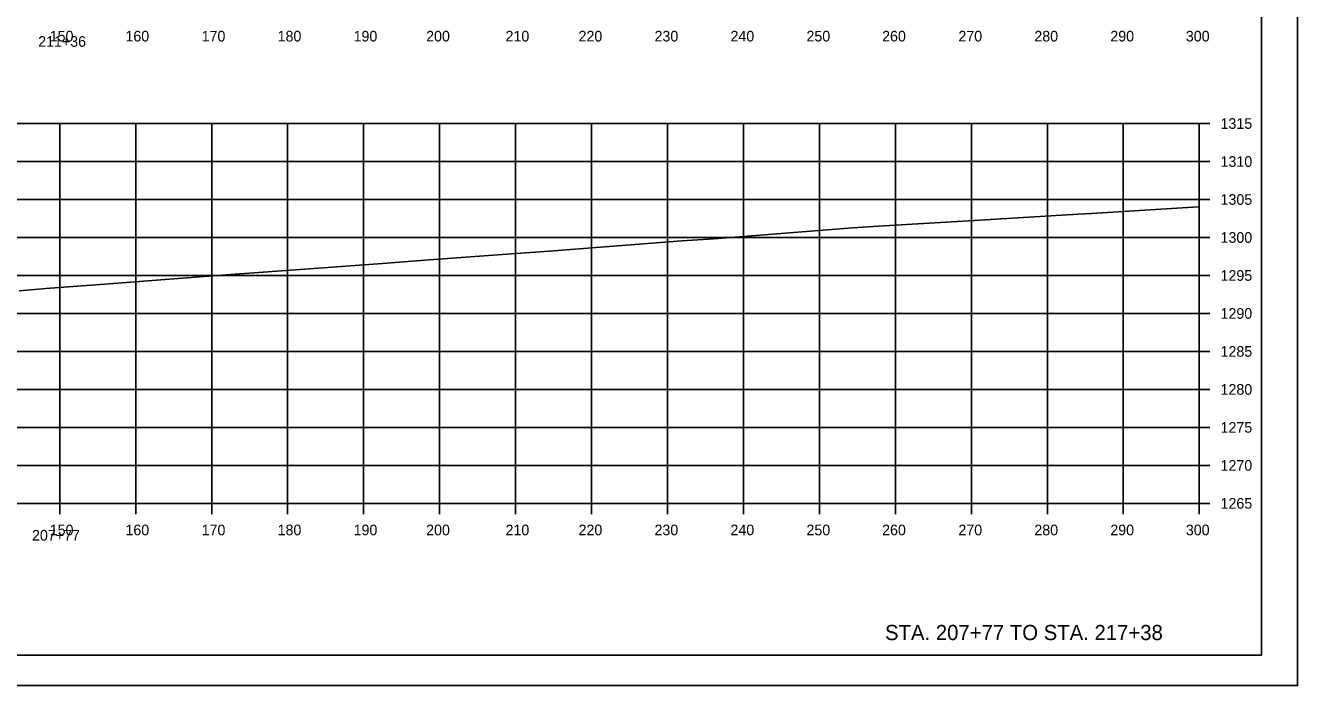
# Model space of a CAD drawing. Extents: x -70 to 701944, y -4 to 666871.
# Drawn here: x 678497.4 to 678664.8, y 651955.6 to 652042.5 of the extents above; entities that cross this region are included whole.
import ezdxf

# ---------------------------------------------------------------- set-up
doc = ezdxf.new("R2010")
doc.units = 0
for name, color, linetype in [('R_Axis', 7, 'Continuous'), ('R_Axis Annot', 7, 'Continuous'), ('R_Border', 7, 'Continuous'), ('R_Draft', 7, 'Continuous'), ('R_Exist Surface', 7, 'Continuous'), ('R_Grid', 7, 'Continuous'), ('R_No Plot', 7, 'Continuous')]:
    doc.layers.add(name, color=color, linetype=linetype)

msp = doc.modelspace()

# ---------------------------------------------------------------- linework, layer by layer
at = {"layer": 'R_Axis'}
for p, q in [((678651.91, 651979.6), (678651.91, 652029.6)), ((678653.31, 652029.6), (678651.91, 652029.6)), ((678653.31, 652024.6), (678651.91, 652024.6)), ((678653.31, 652019.6), (678651.91, 652019.6)), ((678653.31, 652014.6), (678651.91, 652014.6)), ((678653.31, 652009.6), (678651.91, 652009.6)), ((678653.31, 652004.6), (678651.91, 652004.6)), ((678653.31, 651999.6), (678651.91, 651999.6)), ((678653.31, 651994.6), (678651.91, 651994.6)), ((678653.31, 651989.6), (678651.91, 651989.6)), ((678653.31, 651984.6), (678651.91, 651984.6)), ((678351.91, 651979.6), (678651.91, 651979.6)), ((678501.91, 651978.2), (678501.91, 651979.6)), ((678511.91, 651978.2), (678511.91, 651979.6)), ((678521.91, 651978.2), (678521.91, 651979.6)), ((678531.91, 651978.2), (678531.91, 651979.6)), ((678541.91, 651978.2), (678541.91, 651979.6)), ((678551.91, 651978.2), (678551.91, 651979.6)), ((678561.91, 651978.2), (678561.91, 651979.6)), ((678571.91, 651978.2), (678571.91, 651979.6)), ((678581.91, 651978.2), (678581.91, 651979.6)), ((678591.91, 651978.2), (678591.91, 651979.6)), ((678601.91, 651978.2), (678601.91, 651979.6)), ((678611.91, 651978.2), (678611.91, 651979.6)), ((678621.91, 651978.2), (678621.91, 651979.6)), ((678631.91, 651978.2), (678631.91, 651979.6)), ((678641.91, 651978.2), (678641.91, 651979.6)), ((678651.91, 651978.2), (678651.91, 651979.6)), ((678653.31, 651979.6), (678651.91, 651979.6))]:
    msp.add_line(p, q, dxfattribs=at)
at = {"layer": 'R_Border'}
for q in [(678660.09, 652165.06), (678343.91, 651959.6)]:
    msp.add_line((678660.09, 651959.6), q, dxfattribs=at)
at = {"layer": 'R_Exist Surface'}
msp.add_lwpolyline([(678496.57, 652007.57), (678500.65, 652007.92), (678507.84, 652008.47), (678517.51, 652009.18), (678524.38, 652009.71), (678534.18, 652010.44), (678544.4, 652011.19), (678550.52, 652011.65), (678561.38, 652012.45), (678566.33, 652012.82), (678583.81, 652014.16), (678588, 652014.44), (678606.24, 652015.85), (678609.68, 652016.08), (678622.27, 652016.84), (678635.96, 652017.67), (678637.73, 652017.77), (678651.78, 652018.62), (678651.91, 652018.63)], dxfattribs=at)
at = {"layer": 'R_Grid'}
for p, q in [((678351.91, 652029.6), (678651.91, 652029.6)), ((678501.91, 651979.6), (678501.91, 652029.6)), ((678511.91, 651979.6), (678511.91, 652029.6)), ((678521.91, 651979.6), (678521.91, 652029.6)), ((678531.91, 651979.6), (678531.91, 652029.6)), ((678541.91, 651979.6), (678541.91, 652029.6)), ((678551.91, 651979.6), (678551.91, 652029.6)), ((678561.91, 651979.6), (678561.91, 652029.6)), ((678571.91, 651979.6), (678571.91, 652029.6)), ((678581.91, 651979.6), (678581.91, 652029.6)), ((678591.91, 651979.6), (678591.91, 652029.6)), ((678601.91, 651979.6), (678601.91, 652029.6)), ((678611.91, 651979.6), (678611.91, 652029.6)), ((678621.91, 651979.6), (678621.91, 652029.6)), ((678631.91, 651979.6), (678631.91, 652029.6)), ((678641.91, 651979.6), (678641.91, 652029.6)), ((678651.91, 651979.6), (678651.91, 652029.6)), ((678351.91, 652024.6), (678651.91, 652024.6)), ((678351.91, 652019.6), (678651.91, 652019.6)), ((678351.91, 652014.6), (678651.91, 652014.6)), ((678351.91, 652009.6), (678651.91, 652009.6)), ((678351.91, 652004.6), (678651.91, 652004.6)), ((678351.91, 651999.6), (678651.91, 651999.6)), ((678351.91, 651994.6), (678651.91, 651994.6)), ((678351.91, 651989.6), (678651.91, 651989.6)), ((678351.91, 651984.6), (678651.91, 651984.6)), ((678351.91, 651979.6), (678651.91, 651979.6))]:
    msp.add_line(p, q, dxfattribs=at)
at = {"layer": 'R_No Plot'}
msp.add_line((678331.51, 651955.62), (678664.84, 651955.62), dxfattribs=at)
for points in [[(678331.5, 652168.96), (678664.84, 652168.96), (678664.84, 651955.62), (678331.5, 651955.62)], [(678577.83, 652165.06), (678577.83, 652155.18), (678613.56, 652155.18), (678613.56, 652152.26), (678636.76, 652152.26), (678636.76, 652127.93), (678660.09, 652127.93), (678660.09, 651959.6), (678343.91, 651959.6), (678343.91, 652165.06)]]:
    msp.add_lwpolyline(points, close=True, dxfattribs=at)

# ---------------------------------------------------------------- texts
at = {"layer": 'R_Axis Annot'}
for s, p in [('150', (678500.59, 652040.4)), ('160', (678510.56, 652040.4)), ('170', (678520.59, 652040.4)), ('180', (678530.59, 652040.4)), ('190', (678540.59, 652040.4)), ('200', (678550.14, 652040.4)), ('210', (678560.59, 652040.4)), ('220', (678570.2, 652040.4)), ('230', (678580.2, 652040.4)), ('240', (678590.2, 652040.4)), ('250', (678600.2, 652040.4)), ('260', (678610.16, 652040.4)), ('270', (678620.2, 652040.4)), ('280', (678630.2, 652040.4)), ('290', (678640.2, 652040.4)), ('300', (678650.14, 652040.4)), ('211+36', (678499.07, 652039.7)), ('1315', (678654.71, 652028.9)), ('1310', (678654.71, 652023.9)), ('1305', (678654.71, 652018.9)), ('1300', (678654.71, 652013.9)), ('1295', (678654.71, 652008.9)), ('1290', (678654.71, 652003.9)), ('1285', (678654.71, 651998.9)), ('1280', (678654.71, 651993.9)), ('1275', (678654.71, 651988.9)), ('1270', (678654.71, 651983.9)), ('1265', (678654.71, 651978.9)), ('207+77', (678498.26, 651974.7)), ('150', (678500.59, 651975.4)), ('160', (678510.56, 651975.4)), ('170', (678520.59, 651975.4)), ('180', (678530.59, 651975.4)), ('190', (678540.59, 651975.4)), ('200', (678550.14, 651975.4)), ('210', (678560.59, 651975.4)), ('220', (678570.2, 651975.4)), ('230', (678580.2, 651975.4)), ('240', (678590.2, 651975.4)), ('250', (678600.2, 651975.4)), ('260', (678610.16, 651975.4)), ('270', (678620.2, 651975.4)), ('280', (678630.2, 651975.4)), ('290', (678640.2, 651975.4)), ('300', (678650.14, 651975.4))]:
    msp.add_text(s, height=1.4, dxfattribs=at).set_placement(p)
at = {"layer": 'R_Draft'}
msp.add_text('STA. 207+77 TO STA. 217+38', height=2, dxfattribs=at).set_placement((678610.54, 651961.6))

doc.saveas('drawing.dxf')
